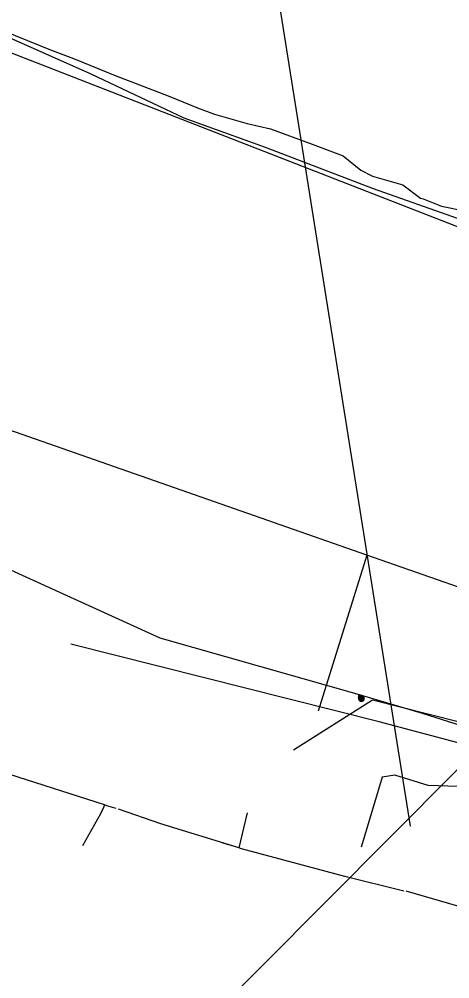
# Model space of a CAD drawing. Extents: x -748507 to -687366, y -1057342 to -1024924.
# Drawn here: x -736790.7 to -736714.2, y -1042488.9 to -1042318.2 of the extents above; entities that cross this region are included whole.
import ezdxf

# ---------------------------------------------------------------- set-up
doc = ezdxf.new("R2010")
doc.units = 0
for name, color, linetype in [('Kanalizace - pražské vodovody a kanalizace', 7, 'Continuous'), ('PRE - NN', 7, 'Continuous'), ('PRE - OK', 7, 'Continuous'), ('STL - PRAŽSKÁ PLYNÁRENSKÁ', 7, 'Continuous'), ('Telefonica O2', 7, 'Continuous'), ('TK+DOK_Pha Libeň - Běchovice', 7, 'Continuous'), ('UPC sdělovací kabel', 7, 'Continuous'), ('Vodovod - přežsko vodovody a kanalizace', 7, 'Continuous')]:
    doc.layers.add(name, color=color, linetype=linetype)

msp = doc.modelspace()

# ---------------------------------------------------------------- linework, layer by layer
at = {"layer": 'Kanalizace - pražské vodovody a kanalizace'}
for p, q in [((-736721.14, -1042461.73), (-736800.39, -1041964.08)), ((-736726.76, -1042443.18), (-736781.54, -1042429.35)), ((-736694.65, -1042451.7), (-736726.76, -1042443.18))]:
    msp.add_line(p, q, dxfattribs=at)
at = {"layer": 'PRE - NN'}
for points in [[(-736728.93, -1042413.55), (-736892.82, -1042356.16), (-736912.77, -1042402.7)], [(-736728.93, -1042413.55), (-736737.61, -1042441.28)], [(-736700.09, -1042423.64), (-736728.93, -1042413.55)]]:
    msp.add_lwpolyline(points, dxfattribs=at)
at = {"layer": 'PRE - OK'}
msp.add_lwpolyline([(-736657.33, -1042577.19), (-736663.96, -1042538.09), (-736668.45, -1042512.46), (-736672.48, -1042494.29), (-736672.79, -1042493.84), (-736674.56, -1042486.82), (-736677.7, -1042470.04), (-736678.44, -1042469.12), (-736678.51, -1042467.79), (-736678.82, -1042465.42), (-736679.24, -1042463.47), (-736679.96, -1042462.97), (-736682.63, -1042456.88), (-736678.94, -1042451.62), (-736677.33, -1042448.55), (-736673.9, -1042442.04), (-736680.59, -1042370.86), (-736682.67, -1042348.39), (-736682.67, -1042348.37), (-736683.55, -1042336.13), (-736685.63, -1042337.18), (-736686.89, -1042341.12), (-736688.44, -1042364.6), (-736798.99, -1042321.6)], dxfattribs=at)
at = {"layer": 'STL - PRAŽSKÁ PLYNÁRENSKÁ'}
for p, q in [((-736775.58, -1042457.95), (-736775.72, -1042458.43)), ((-736750.21, -1042459.35), (-736751.68, -1042465.59))]:
    msp.add_line(p, q, dxfattribs=at)
for points in [[(-736773.47, -1042458.59), (-736775.13, -1042458.09), (-736775.58, -1042457.95), (-736827.75, -1042441.21)], [(-736775.72, -1042458.43), (-736776.28, -1042459.54), (-736779.46, -1042465.23)], [(-736722.34, -1042473.28), (-736732.84, -1042470.66), (-736751.2, -1042465.74), (-736751.68, -1042465.59), (-736752.06, -1042465.48), (-736765.52, -1042461.31), (-736773.09, -1042458.7)], [(-736752.06, -1042465.48), (-736754.28, -1042464.81), (-736754.75, -1042464.66)], [(-736706.9, -1042472.8), (-736707.32, -1042473.06), (-736712.32, -1042476.08), (-736721.93, -1042473.3)]]:
    msp.add_lwpolyline(points, dxfattribs=at)
at = {"layer": 'Telefonica O2'}
for points in [[(-736920, -1042660), (-736403, -1042140)], [(-736687.42, -1042449.61), (-736727.92, -1042439.35), (-736741.95, -1042448.21)], [(-736678.1, -1042464.66), (-736679.99, -1042461.93), (-736681.47, -1042460.43), (-736685.58, -1042460.02), (-736690.31, -1042459.71), (-736699.47, -1042457.71), (-736712.73, -1042454.68), (-736718.03, -1042454.49), (-736723.94, -1042452.65), (-736726.21, -1042453.01), (-736726.87, -1042455.21), (-736729.95, -1042465.48)]]:
    msp.add_lwpolyline(points, dxfattribs=at)
at = {"layer": 'TK+DOK_Pha Libeň - Běchovice'}
msp.add_lwpolyline([(-736795.86, -1042319.34), (-736784.84, -1042323.78), (-736781.07, -1042325.17), (-736773.68, -1042328.23), (-736764.27, -1042331.83), (-736759.03, -1042334), (-736755.98, -1042335.12), (-736753.1, -1042335.9), (-736750.19, -1042336.73), (-736746.08, -1042337.7), (-736738.65, -1042340.45), (-736733.16, -1042342.53), (-736729.97, -1042345.04), (-736727.92, -1042346.15), (-736722.55, -1042347.65), (-736719.37, -1042350.04), (-736718.94, -1042350.18), (-736715.68, -1042351.45), (-736711.54, -1042352.32)], dxfattribs=at)
at = {"layer": 'UPC sdělovací kabel'}
msp.add_lwpolyline([(-736692.64, -1042360.74), (-736727.73, -1042348.36), (-736746.93, -1042341.05), (-736761.39, -1042335.8), (-736777.92, -1042328), (-736794.07, -1042320.82)], dxfattribs=at)
at = {"layer": 'Vodovod - přežsko vodovody a kanalizace'}
msp.add_line((-736730.29, -1042438.29), (-736730.39, -1042438.6), dxfattribs=at)
for points in [[(-736807.81, -1042408.78), (-736794.3, -1042415.25), (-736765.73, -1042428.21), (-736730.29, -1042438.29)], [(-736730.39, -1042438.6), (-736730.48, -1042438.86), (-736729.91, -1042439.05)], [(-736729.39, -1042439.02), (-736729.39, -1042438.98), (-736729.39, -1042438.92), (-736729.41, -1042438.87), (-736729.43, -1042438.81), (-736729.45, -1042438.77), (-736729.48, -1042438.72), (-736729.52, -1042438.69), (-736729.56, -1042438.64), (-736729.59, -1042438.61), (-736729.64, -1042438.58), (-736729.68, -1042438.55), (-736729.74, -1042438.54), (-736729.79, -1042438.52), (-736729.85, -1042438.52), (-736729.89, -1042438.52), (-736729.95, -1042438.52), (-736730, -1042438.52), (-736730.05, -1042438.54), (-736730.11, -1042438.55), (-736730.15, -1042438.58), (-736730.2, -1042438.61), (-736730.23, -1042438.64), (-736730.27, -1042438.69), (-736730.3, -1042438.72), (-736730.33, -1042438.77), (-736730.36, -1042438.81), (-736730.38, -1042438.87), (-736730.39, -1042438.92), (-736730.39, -1042438.98), (-736730.39, -1042439.02), (-736730.39, -1042439.08), (-736730.39, -1042439.13), (-736730.38, -1042439.18), (-736730.36, -1042439.23), (-736730.33, -1042439.28), (-736730.3, -1042439.33), (-736730.27, -1042439.36), (-736730.23, -1042439.4), (-736730.2, -1042439.43), (-736730.15, -1042439.46), (-736730.11, -1042439.49), (-736730.05, -1042439.51), (-736730, -1042439.52), (-736729.95, -1042439.52), (-736729.89, -1042439.52), (-736729.85, -1042439.52), (-736729.79, -1042439.52), (-736729.74, -1042439.51), (-736729.68, -1042439.49), (-736729.64, -1042439.46), (-736729.59, -1042439.43), (-736729.56, -1042439.4), (-736729.52, -1042439.36), (-736729.48, -1042439.33), (-736729.45, -1042439.28), (-736729.43, -1042439.23), (-736729.41, -1042439.18), (-736729.39, -1042439.13), (-736729.39, -1042439.08), (-736729.39, -1042439.02)], [(-736730.29, -1042438.29), (-736719.11, -1042441.62), (-736710.88, -1042444.26)], [(-736729.59, -1042439.02), (-736729.59, -1042438.99), (-736729.61, -1042438.96), (-736729.61, -1042438.93), (-736729.62, -1042438.9), (-736729.64, -1042438.87), (-736729.65, -1042438.84), (-736729.67, -1042438.83), (-736729.7, -1042438.8), (-736729.71, -1042438.78), (-736729.74, -1042438.77), (-736729.77, -1042438.75), (-736729.8, -1042438.73), (-736729.83, -1042438.73), (-736729.86, -1042438.72), (-736729.89, -1042438.72), (-736729.93, -1042438.72), (-736729.95, -1042438.73), (-736729.98, -1042438.73), (-736730.02, -1042438.75), (-736730.05, -1042438.77), (-736730.08, -1042438.78), (-736730.09, -1042438.8), (-736730.12, -1042438.83), (-736730.14, -1042438.84), (-736730.15, -1042438.87), (-736730.17, -1042438.9), (-736730.18, -1042438.93), (-736730.18, -1042438.96), (-736730.2, -1042438.99), (-736730.2, -1042439.02), (-736730.2, -1042439.05), (-736730.18, -1042439.08), (-736730.18, -1042439.11), (-736730.17, -1042439.14), (-736730.15, -1042439.18), (-736730.14, -1042439.21), (-736730.12, -1042439.22), (-736730.09, -1042439.25), (-736730.08, -1042439.27), (-736730.05, -1042439.28), (-736730.02, -1042439.3), (-736729.98, -1042439.31), (-736729.95, -1042439.31), (-736729.93, -1042439.33), (-736729.89, -1042439.33), (-736729.86, -1042439.33), (-736729.83, -1042439.31), (-736729.8, -1042439.31), (-736729.77, -1042439.3), (-736729.74, -1042439.28), (-736729.71, -1042439.27), (-736729.7, -1042439.25), (-736729.67, -1042439.22), (-736729.65, -1042439.21), (-736729.64, -1042439.18), (-736729.62, -1042439.14), (-736729.61, -1042439.11), (-736729.61, -1042439.08), (-736729.59, -1042439.05), (-736729.59, -1042439.02)], [(-736729.76, -1042439.02), (-736729.76, -1042439.01), (-736729.77, -1042438.99), (-736729.77, -1042438.98), (-736729.77, -1042438.96), (-736729.79, -1042438.96), (-736729.79, -1042438.95), (-736729.8, -1042438.93), (-736729.82, -1042438.92), (-736729.83, -1042438.92), (-736729.83, -1042438.9), (-736729.85, -1042438.9), (-736729.86, -1042438.9), (-736729.88, -1042438.89), (-736729.89, -1042438.89), (-736729.91, -1042438.89), (-736729.93, -1042438.9), (-736729.94, -1042438.9), (-736729.95, -1042438.9), (-736729.95, -1042438.92), (-736729.97, -1042438.92), (-736729.98, -1042438.93), (-736730, -1042438.95), (-736730.02, -1042438.96), (-736730.02, -1042438.98), (-736730.02, -1042438.99), (-736730.03, -1042439.01), (-736730.03, -1042439.02), (-736730.03, -1042439.04), (-736730.02, -1042439.05), (-736730.02, -1042439.07), (-736730.02, -1042439.08), (-736730, -1042439.1), (-736729.98, -1042439.11), (-736729.97, -1042439.13), (-736729.95, -1042439.14), (-736729.94, -1042439.14), (-736729.93, -1042439.14), (-736729.91, -1042439.16), (-736729.89, -1042439.16), (-736729.88, -1042439.16), (-736729.86, -1042439.14), (-736729.85, -1042439.14), (-736729.83, -1042439.14), (-736729.82, -1042439.13), (-736729.8, -1042439.11), (-736729.79, -1042439.1), (-736729.79, -1042439.08), (-736729.77, -1042439.08), (-736729.77, -1042439.07), (-736729.77, -1042439.05), (-736729.76, -1042439.04), (-736729.76, -1042439.02)]]:
    msp.add_lwpolyline(points, dxfattribs=at)

doc.saveas('drawing.dxf')
